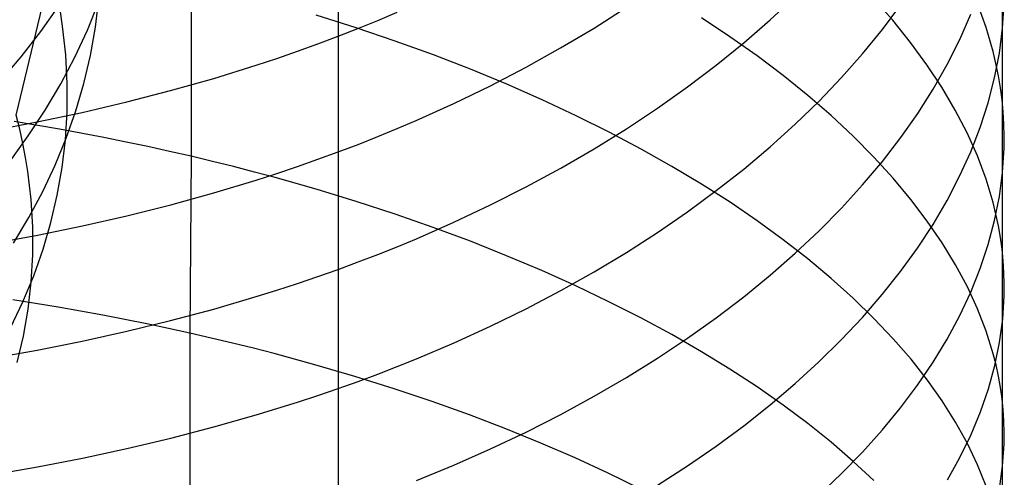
# Model space of a CAD drawing. Extents: x -383 to 1849, y -1185 to -529.
# Tile 803 of 870: x 1837 to 1846.99, y -973 to -968.35. Entities that reach past the tile are written whole.
import ezdxf

# ---------------------------------------------------------------- set-up
doc = ezdxf.new("R2010")
doc.units = 0
doc.layers.add('PREDEFINITO', color=7, linetype='CONTINUOUS')

msp = doc.modelspace()

# ---------------------------------------------------------------- linework, layer by layer
at = {"layer": 'PREDEFINITO'}
for p, q in [((1836.9648, -969.3219, 497.3797), (1837.6718, -966.3579, 499.4084)), ((1840.2316, -967.2829, 632.9485), (1840.2314, -968.4375, 633.9097)), ((1846.9717, -967.6787, 650.0903), (1846.9717, -969.1671, 651.0392)), ((1838.7411, -967.9614, 664.8205), (1838.7402, -969.7398, 665.7628)), ((1837.7676, -968.429, 502.1141), (1837.8028, -968.1394, 501.7213)), ((1844.6182, -968.3564, 639.7594), (1844.8726, -968.1196, 640.1081)), ((1845.8615, -968.3594, 656.0794), (1845.6655, -968.1374, 656.4715)), ((1837.2136, -968.4727, 507.9633), (1837.4005, -968.2099, 507.5915)), ((1837.6863, -968.4591, 505.069), (1837.7999, -968.1791, 504.6814)), ((1842.8297, -968.4384, 636.8832), (1843.1574, -968.2295, 637.1812)), ((1845.7571, -968.4533, 642.5169), (1845.9436, -968.2038, 642.8977)), ((1846.8106, -968.4335, 652.2926), (1846.7232, -968.1907, 652.7064)), ((1846.9772, -968.4397, 648.8424), (1846.9925, -968.1861, 649.2587)), ((1837.4351, -968.42, 499.1552), (1837.413, -968.274, 498.9613)), ((1840.4159, -968.4361, 663.9448), (1840.0102, -968.3077, 664.1834)), ((1840.6335, -968.3621, 634.3599), (1840.831, -968.2788, 634.476)), ((1844.2094, -968.5261, 659.6627), (1843.9205, -968.3352, 660.0118)), ((1844.351, -968.5883, 639.4174), (1844.6182, -968.3564, 639.7594)), ((1846.043, -968.584, 655.6823), (1845.8615, -968.3594, 656.0794)), ((1846.5435, -968.5539, 645.4202), (1846.6558, -968.2991, 645.8236)), ((1837.4668, -968.711, 499.5453), (1837.4351, -968.42, 499.1552)), ((1837.5581, -968.7347, 505.4554), (1837.6863, -968.4591, 505.069)), ((1837.7168, -968.7158, 502.5078), (1837.7676, -968.429, 502.1141)), ((1840.2313, -968.5223, 634.1364), (1840.4336, -968.4433, 634.2467)), ((1840.2314, -968.4375, 633.9097), (1840.2318, -969.6113, 634.8466)), ((1840.8126, -968.5706, 663.6938), (1840.4159, -968.4361, 663.9448)), ((1840.4336, -968.4433, 634.2467), (1840.6335, -968.3621, 634.3599)), ((1842.4906, -968.6405, 636.5942), (1842.8297, -968.4384, 636.8832)), ((1845.5566, -968.6993, 642.1409), (1845.7571, -968.4533, 642.5169)), ((1846.8813, -968.6774, 651.8765), (1846.8106, -968.4335, 652.2926)), ((1846.9452, -968.6927, 648.4263), (1846.9772, -968.4397, 648.8424)), ((1837.0129, -968.7298, 508.3318), (1837.2136, -968.4727, 507.9633)), ((1840.0266, -968.599, 634.0289), (1840.2313, -968.5223, 634.1364)), ((1844.4858, -968.7209, 659.3057), (1844.2094, -968.5261, 659.6627)), ((1846.4159, -968.8067, 645.0194), (1846.5435, -968.5539, 645.4202)), ((1839.8195, -968.6735, 633.9244), (1840.0266, -968.599, 634.0289)), ((1841.1998, -968.7111, 663.4306), (1840.8126, -968.5706, 663.6938)), ((1842.1404, -968.8355, 636.3146), (1842.4906, -968.6405, 636.5942)), ((1844.0711, -968.815, 639.0825), (1844.351, -968.5883, 639.4174)), ((1846.2096, -968.8108, 655.2806), (1846.043, -968.584, 655.6823)), ((1836.7987, -968.9807, 508.6967), (1837.0129, -968.7298, 508.3318)), ((1837.4153, -969.0059, 505.8402), (1837.5581, -968.7347, 505.4554)), ((1837.4819, -969.0002, 499.938), (1837.4668, -968.711, 499.5453)), ((1837.6503, -968.9994, 502.9021), (1837.7168, -968.7158, 502.5078)), ((1839.3985, -968.8156, 633.7241), (1839.6101, -968.7457, 633.8228)), ((1839.6101, -968.7457, 633.8228), (1839.8195, -968.6735, 633.9244)), ((1841.5772, -968.8572, 663.1559), (1841.1998, -968.7111, 663.4306)), ((1844.7494, -968.9196, 658.9412), (1844.4858, -968.7209, 659.3057)), ((1845.3422, -968.9417, 641.77), (1845.5566, -968.6993, 642.1409)), ((1846.9104, -968.7996, 651.6678), (1846.8813, -968.6774, 651.8765)), ((1846.8966, -968.9451, 648.0109), (1846.9452, -968.6927, 648.4263)), ((1838.969, -968.9488, 633.5356), (1839.3985, -968.8156, 633.7241)), ((1841.9447, -969.0089, 662.8699), (1841.5772, -968.8572, 663.1559)), ((1841.7794, -969.0233, 636.0448), (1842.1404, -968.8355, 636.3146)), ((1843.7789, -969.0363, 638.7551), (1844.0711, -968.815, 639.0825)), ((1846.3611, -969.0397, 654.8746), (1846.2096, -968.8108, 655.2806)), ((1846.2732, -969.0571, 644.6219), (1846.4159, -968.8067, 645.0194)), ((1846.9351, -968.922, 651.4586), (1846.9104, -968.7996, 651.6678)), ((1838.5316, -969.0729, 633.3588), (1838.969, -968.9488, 633.5356)), ((1845.0001, -969.1217, 658.5697), (1844.7494, -968.9196, 658.9412)), ((1845.1142, -969.18, 641.4047), (1845.3422, -968.9417, 641.77)), ((1846.8316, -969.1965, 647.5965), (1846.8966, -968.9451, 648.0109)), ((1846.9556, -969.0445, 651.2491), (1846.9351, -968.922, 651.4586)), ((1837.2581, -969.2722, 506.2229), (1837.4153, -969.0059, 505.8402)), ((1837.4807, -969.2873, 500.3331), (1837.4819, -969.0002, 499.938)), ((1837.5686, -969.2797, 503.2964), (1837.6503, -968.9994, 502.9021)), ((1841.4078, -969.2034, 635.7852), (1841.7794, -969.0233, 636.0448)), ((1842.3018, -969.1658, 662.5732), (1841.9447, -969.0089, 662.8699)), ((1843.4746, -969.2518, 638.4357), (1843.7789, -969.0363, 638.7551)), ((1846.1156, -969.3049, 644.2279), (1846.2732, -969.0571, 644.6219)), ((1846.4972, -969.2704, 654.4649), (1846.3611, -969.0397, 654.8746)), ((1846.9717, -969.1671, 651.0392), (1846.9556, -969.0445, 651.2491)), ((1838.0866, -969.188, 633.1937), (1838.5316, -969.0729, 633.3588)), ((1845.2373, -969.3271, 658.1914), (1845.0001, -969.1217, 658.5697)), ((1837.6348, -969.294, 633.0405), (1838.0866, -969.188, 633.1937)), ((1841.0258, -969.3757, 635.5361), (1841.4078, -969.2034, 635.7852)), ((1842.6482, -969.3278, 662.266), (1842.3018, -969.1658, 662.5732)), ((1843.1584, -969.4612, 638.1246), (1843.4746, -969.2518, 638.4357)), ((1844.8728, -969.4141, 641.0454), (1845.1142, -969.18, 641.4047)), ((1846.7506, -969.4466, 647.1836), (1846.8316, -969.1965, 647.5965)), ((1846.9834, -969.2898, 650.8291), (1846.9717, -969.1671, 651.0392)), ((1846.9717, -969.1671, 651.0392), (1846.9718, -972.1985, 652.8477)), ((1837.0003, -969.4652, 497.5734), (1836.9648, -969.3219, 497.3797)), ((1837.0868, -969.5333, 506.6033), (1837.2581, -969.2722, 506.2229)), ((1837.1766, -969.391, 632.8991), (1837.6348, -969.294, 633.0405)), ((1837.4633, -969.5722, 500.73), (1837.4807, -969.2873, 500.3331)), ((1837.4717, -969.5562, 503.6904), (1837.5686, -969.2797, 503.2964)), ((1842.9838, -969.4947, 661.9488), (1842.6482, -969.3278, 662.266)), ((1845.461, -969.5357, 657.8068), (1845.2373, -969.3271, 658.1914)), ((1845.9435, -969.5499, 643.8379), (1846.1156, -969.3049, 644.2279)), ((1846.6175, -969.5027, 654.0517), (1846.4972, -969.2704, 654.4649)), ((1846.9908, -969.4125, 650.6188), (1846.9834, -969.2898, 650.8291)), ((1836.7125, -969.4789, 632.7696), (1837.1766, -969.391, 632.8991)), ((1837.4018, -969.4655, 666.2807), (1836.9425, -969.3873, 666.4252)), ((1840.6337, -969.5398, 635.2981), (1840.831, -969.4588, 635.4157)), ((1840.831, -969.4588, 635.4157), (1841.0258, -969.3757, 635.5361)), ((1844.6183, -969.6437, 640.6925), (1844.8728, -969.4141, 641.0454)), ((1846.6538, -969.6953, 646.7725), (1846.7506, -969.4466, 647.1836)), ((1846.9938, -969.5352, 650.4084), (1846.9908, -969.4125, 650.6188)), ((1836.9015, -969.7891, 506.9807), (1837.0868, -969.5333, 506.6033)), ((1837.0315, -969.6083, 497.7681), (1837.0003, -969.4652, 497.5734)), ((1837.3598, -969.8288, 504.0837), (1837.4717, -969.5562, 503.6904)), ((1837.855, -969.5502, 666.1222), (1837.4018, -969.4655, 666.2807)), ((1838.079, -969.5951, 666.0376), (1837.855, -969.5502, 666.1222)), ((1840.4339, -969.6187, 635.1834), (1840.6337, -969.5398, 635.2981)), ((1842.8306, -969.6644, 637.8222), (1843.1584, -969.4612, 638.1246)), ((1843.3081, -969.6662, 661.622), (1842.9838, -969.4947, 661.9488)), ((1845.6707, -969.747, 657.4164), (1845.461, -969.5357, 657.8068)), ((1845.757, -969.7918, 643.4522), (1845.9435, -969.5499, 643.8379)), ((1846.7217, -969.7364, 653.6355), (1846.6175, -969.5027, 654.0517)), ((1846.9926, -969.6579, 650.1978), (1846.9938, -969.5352, 650.4084)), ((1837.0585, -969.751, 497.9638), (1837.0315, -969.6083, 497.7681)), ((1837.4301, -969.8544, 501.1283), (1837.4633, -969.5722, 500.73)), ((1838.3013, -969.6417, 665.9496), (1838.079, -969.5951, 666.0376)), ((1838.5217, -969.6899, 665.8579), (1838.3013, -969.6417, 665.9496)), ((1840.2318, -969.6113, 634.8466), (1840.2316, -970.8029, 635.7616)), ((1840.2317, -969.6954, 635.0715), (1840.4339, -969.6187, 635.1834)), ((1844.351, -969.8685, 640.3464), (1844.6183, -969.6437, 640.6925)), ((1846.9773, -969.9031, 649.7765), (1846.9926, -969.6579, 650.1978)), ((1837.0814, -969.8934, 498.1603), (1837.0585, -969.751, 497.9638)), ((1838.7402, -969.7398, 665.7628), (1838.5217, -969.6899, 665.8579)), ((1838.7402, -969.7398, 665.7628), (1838.7278, -971.5339, 666.6729)), ((1838.9568, -969.7914, 665.6641), (1838.7402, -969.7398, 665.7628)), ((1840.0271, -969.77, 634.9626), (1840.2317, -969.6954, 635.0715)), ((1842.4915, -969.8609, 637.529), (1842.8306, -969.6644, 637.8222)), ((1843.6208, -969.8421, 661.286), (1843.3081, -969.6662, 661.622)), ((1845.8662, -969.9611, 657.0204), (1845.6707, -969.747, 657.4164)), ((1846.5415, -969.9423, 646.3638), (1846.6538, -969.6953, 646.7725)), ((1846.8096, -969.9712, 653.2167), (1846.7217, -969.7364, 653.6355)), ((1837.2332, -970.0972, 504.4757), (1837.3598, -969.8288, 504.0837)), ((1837.381, -970.1338, 501.5275), (1837.4301, -969.8544, 501.1283)), ((1839.1713, -969.8446, 665.5619), (1838.9568, -969.7914, 665.6641)), ((1839.3838, -969.8994, 665.4563), (1839.1713, -969.8446, 665.5619)), ((1839.6109, -969.9126, 634.7537), (1839.8201, -969.8424, 634.8567)), ((1839.8201, -969.8424, 634.8567), (1840.0271, -969.77, 634.9626)), ((1843.9218, -970.0223, 660.9412), (1843.6208, -969.8421, 661.286)), ((1845.5564, -970.0304, 643.0715), (1845.757, -969.7918, 643.4522)), ((1837.1145, -970.177, 498.5556), (1837.0814, -969.8934, 498.1603)), ((1839.5942, -969.9559, 665.3473), (1839.3838, -969.8994, 665.4563)), ((1839.3995, -969.9806, 634.6536), (1839.6109, -969.9126, 634.7537)), ((1840.0086, -970.0734, 665.1193), (1839.5942, -969.9559, 665.3473)), ((1842.1412, -970.0506, 637.2454), (1842.4915, -969.8609, 637.529)), ((1844.0711, -970.0882, 640.0075), (1844.351, -969.8685, 640.3464)), ((1846.4138, -970.1873, 645.9579), (1846.5415, -969.9423, 646.3638)), ((1846.9453, -970.1479, 649.3555), (1846.9773, -969.9031, 649.7765)), ((1838.9703, -970.11, 634.4625), (1839.3995, -969.9806, 634.6536)), ((1841.78, -970.2332, 636.9717), (1842.1412, -970.0506, 637.2454)), ((1844.2106, -970.2065, 660.5881), (1843.9218, -970.0223, 660.9412)), ((1845.342, -970.2653, 642.6959), (1845.5564, -970.0304, 643.0715)), ((1846.0472, -970.1775, 656.6194), (1845.8662, -969.9611, 657.0204)), ((1846.8808, -970.207, 652.7957), (1846.8096, -969.9712, 653.2167)), ((1837.092, -970.3611, 504.8661), (1837.2332, -970.0972, 504.4757)), ((1837.3165, -970.4101, 501.9273), (1837.381, -970.1338, 501.5275)), ((1838.5332, -970.2307, 634.2832), (1838.9703, -970.11, 634.4625)), ((1840.4142, -970.197, 664.8783), (1840.0086, -970.0734, 665.1193)), ((1843.7789, -970.3027, 639.6762), (1844.0711, -970.0882, 640.0075)), ((1846.8967, -970.392, 648.9351), (1846.9453, -970.1479, 649.3555)), ((1837.1312, -970.4589, 498.9538), (1837.1145, -970.177, 498.5556)), ((1838.0886, -970.3425, 634.1159), (1838.5332, -970.2307, 634.2832)), ((1840.8107, -970.3264, 664.6248), (1840.4142, -970.197, 664.8783)), ((1841.4082, -970.4083, 636.7084), (1841.78, -970.2332, 636.9717)), ((1844.4869, -970.3944, 660.2269), (1844.2106, -970.2065, 660.5881)), ((1846.2133, -970.3962, 656.2137), (1846.0472, -970.1775, 656.6194)), ((1846.2711, -970.4301, 645.5551), (1846.4138, -970.1873, 645.9579)), ((1846.9101, -970.3251, 652.5845), (1846.8808, -970.207, 652.7957)), ((1837.6371, -970.4456, 633.9605), (1838.0886, -970.3425, 634.1159)), ((1841.1978, -970.4615, 664.3592), (1840.8107, -970.3264, 664.6248)), ((1843.4746, -970.5115, 639.3529), (1843.7789, -970.3027, 639.6762)), ((1845.114, -970.4964, 642.326), (1845.342, -970.2653, 642.6959)), ((1846.9351, -970.4434, 652.3729), (1846.9101, -970.3251, 652.5845)), ((1836.9365, -970.6201, 505.2545), (1837.092, -970.3611, 504.8661)), ((1837.1316, -970.7387, 499.3543), (1837.1312, -970.4589, 498.9538)), ((1837.1793, -970.5399, 633.8171), (1837.6371, -970.4456, 633.9605)), ((1837.2365, -970.683, 502.3272), (1837.3165, -970.4101, 501.9273)), ((1841.026, -970.5757, 636.4559), (1841.4082, -970.4083, 636.7084)), ((1844.7506, -970.586, 659.8583), (1844.4869, -970.3944, 660.2269)), ((1846.1135, -970.6704, 645.156), (1846.2711, -970.4301, 645.5551)), ((1846.3642, -970.6168, 655.8037), (1846.2133, -970.3962, 656.2137)), ((1846.8318, -970.6351, 648.5158), (1846.8967, -970.392, 648.9351)), ((1846.9557, -970.5618, 652.1609), (1846.9351, -970.4434, 652.3729)), ((1836.7157, -970.6253, 633.6857), (1837.1793, -970.5399, 633.8171)), ((1841.5751, -970.6021, 664.0819), (1841.1978, -970.4615, 664.3592)), ((1843.1583, -970.7145, 639.0381), (1843.4746, -970.5115, 639.3529)), ((1844.8726, -970.7233, 641.9622), (1845.114, -970.4964, 642.326)), ((1840.6337, -970.7352, 636.2146), (1840.8311, -970.6565, 636.3338)), ((1840.8311, -970.6565, 636.3338), (1841.026, -970.5757, 636.4559)), ((1841.9425, -970.7479, 663.7932), (1841.5751, -970.6021, 664.0819)), ((1845.0012, -970.7809, 659.4825), (1844.7506, -970.586, 659.8583)), ((1846.4997, -970.8392, 655.3898), (1846.3642, -970.6168, 655.8037)), ((1846.7508, -970.877, 648.098), (1846.8318, -970.6351, 648.5158)), ((1846.972, -970.6802, 651.9486), (1846.9557, -970.5618, 652.1609)), ((1837.1159, -971.0162, 499.7567), (1837.1316, -970.7387, 499.3543)), ((1837.1415, -970.9522, 502.7268), (1837.2365, -970.683, 502.3272)), ((1840.4338, -970.8118, 636.0983), (1840.6337, -970.7352, 636.2146)), ((1842.2995, -970.8988, 663.4937), (1841.9425, -970.7479, 663.7932)), ((1842.8305, -970.9113, 638.7322), (1843.1583, -970.7145, 639.0381)), ((1844.6182, -970.9459, 641.6048), (1844.8726, -970.7233, 641.9622)), ((1845.9414, -970.9079, 644.7608), (1846.1135, -970.6704, 645.156)), ((1846.984, -970.7988, 651.7361), (1846.972, -970.6802, 651.9486)), ((1840.2315, -970.8864, 635.9849), (1840.4338, -970.8118, 636.0983)), ((1840.2316, -970.8029, 635.7616), (1840.232, -972.0127, 636.6512)), ((1845.2384, -970.979, 659.0999), (1845.0012, -970.7809, 659.4825)), ((1846.6195, -971.0632, 654.9725), (1846.4997, -970.8392, 655.3898)), ((1846.9915, -970.9173, 651.5234), (1846.984, -970.7988, 651.7361)), ((1837.0314, -971.2175, 503.1256), (1837.1415, -970.9522, 502.7268)), ((1839.8196, -971.0291, 635.7671), (1840.0267, -970.9588, 635.8745)), ((1840.0267, -970.9588, 635.8745), (1840.2315, -970.8864, 635.9849)), ((1842.646, -971.0546, 663.1837), (1842.2995, -970.8988, 663.4937)), ((1842.4914, -971.1018, 638.4355), (1842.8305, -970.9113, 638.7322)), ((1844.3509, -971.1638, 641.2543), (1844.6182, -970.9459, 641.6048)), ((1845.7549, -971.1425, 644.3701), (1845.9414, -970.9079, 644.7608)), ((1846.654, -971.1175, 647.6822), (1846.7508, -970.877, 648.098)), ((1846.9948, -971.0359, 651.3105), (1846.9915, -970.9173, 651.5234)), ((1837.0843, -971.2911, 500.1606), (1837.1159, -971.0162, 499.7567)), ((1839.6103, -971.0972, 635.6627), (1839.8196, -971.0291, 635.7671)), ((1842.9815, -971.2149, 662.8635), (1842.646, -971.0546, 663.1837)), ((1845.462, -971.18, 658.711), (1845.2384, -970.979, 659.0999)), ((1846.9937, -971.1544, 651.0975), (1846.9948, -971.0359, 651.3105)), ((1839.3987, -971.1632, 635.5614), (1839.6103, -971.0972, 635.6627)), ((1842.1411, -971.2856, 638.1484), (1842.4914, -971.1018, 638.4355)), ((1845.5544, -971.3738, 643.9842), (1845.7549, -971.1425, 644.3701)), ((1846.5417, -971.3563, 647.2687), (1846.654, -971.1175, 647.6822)), ((1846.7233, -971.2884, 654.5521), (1846.6195, -971.0632, 654.9725)), ((1846.9788, -971.3913, 650.6715), (1846.9937, -971.1544, 651.0975)), ((1836.9067, -971.4785, 503.5231), (1837.0314, -971.2175, 503.1256)), ((1837.3887, -971.2699, 667.196), (1836.9291, -971.1947, 667.3418)), ((1838.9693, -971.2888, 635.3677), (1839.3987, -971.1632, 635.5614)), ((1843.3058, -971.3798, 662.5337), (1842.9815, -971.2149, 662.8635)), ((1844.071, -971.3768, 640.9112), (1844.3509, -971.1638, 641.2543)), ((1845.6717, -971.3838, 658.3161), (1845.462, -971.18, 658.711)), ((1837.037, -971.5632, 500.5655), (1837.0843, -971.2911, 500.1606)), ((1837.842, -971.3515, 667.0359), (1837.3887, -971.2699, 667.196)), ((1838.0662, -971.3947, 666.9506), (1837.842, -971.3515, 667.0359)), ((1838.5318, -971.4059, 635.1861), (1838.9693, -971.2888, 635.3677)), ((1841.78, -971.4625, 637.8715), (1842.1411, -971.2856, 638.1484)), ((1846.414, -971.5932, 646.8579), (1846.5417, -971.3563, 647.2687)), ((1846.8107, -971.5148, 654.129), (1846.7233, -971.2884, 654.5521)), ((1838.2885, -971.4395, 666.8616), (1838.0662, -971.3947, 666.9506)), ((1838.0869, -971.5144, 635.0167), (1838.5318, -971.4059, 635.1861)), ((1838.5091, -971.4859, 666.769), (1838.2885, -971.4395, 666.8616)), ((1843.6185, -971.5489, 662.1947), (1843.3058, -971.3798, 662.5337)), ((1843.7788, -971.5846, 640.5757), (1844.071, -971.3768, 640.9112)), ((1845.34, -971.6016, 643.6037), (1845.5544, -971.3738, 643.9842)), ((1845.8672, -971.5901, 657.9158), (1845.6717, -971.3838, 658.3161)), ((1846.947, -971.6277, 650.2457), (1846.9788, -971.3913, 650.6715)), ((1837.6351, -971.6143, 634.8594), (1838.0869, -971.5144, 635.0167)), ((1838.7278, -971.5339, 666.6729), (1838.5091, -971.4859, 666.769)), ((1838.7278, -971.5339, 666.6729), (1838.7277, -973.3491, 667.5432)), ((1838.9445, -971.5835, 666.5732), (1838.7278, -971.5339, 666.6729)), ((1841.4083, -971.6322, 637.605), (1841.78, -971.4625, 637.8715)), ((1843.9195, -971.722, 661.8468), (1843.6185, -971.5489, 662.1947)), ((1846.8814, -971.7421, 653.7036), (1846.8107, -971.5148, 654.129)), ((1836.9741, -971.8321, 500.971), (1837.037, -971.5632, 500.5655)), ((1837.1769, -971.7056, 634.7143), (1837.6351, -971.6143, 634.8594)), ((1839.1592, -971.6348, 666.4699), (1838.9445, -971.5835, 666.5732)), ((1839.3718, -971.6875, 666.3631), (1839.1592, -971.6348, 666.4699)), ((1841.0262, -971.7945, 637.3495), (1841.4083, -971.6322, 637.605)), ((1843.4744, -971.787, 640.2484), (1843.7788, -971.5846, 640.5757)), ((1845.1121, -971.8257, 643.2288), (1845.34, -971.6016, 643.6037)), ((1846.0481, -971.7987, 657.5103), (1845.8672, -971.5901, 657.9158)), ((1846.2713, -971.828, 646.4505), (1846.414, -971.5932, 646.8579)), ((1846.8987, -971.8633, 649.8207), (1846.947, -971.6277, 650.2457)), ((1836.7129, -971.7883, 634.5814), (1837.1769, -971.7056, 634.7143)), ((1839.5824, -971.7418, 666.253), (1839.3718, -971.6875, 666.3631)), ((1839.9971, -971.8549, 666.0225), (1839.5824, -971.7418, 666.253)), ((1844.2083, -971.8989, 661.4904), (1843.9195, -971.722, 661.8468)), ((1846.9105, -971.856, 653.4902), (1846.8814, -971.7421, 653.7036)), ((1840.403, -971.9739, 665.7789), (1839.9971, -971.8549, 666.0225)), ((1840.8313, -971.8727, 637.2259), (1841.0262, -971.7945, 637.3495)), ((1843.1582, -971.9837, 639.9297), (1843.4744, -971.787, 640.2484)), ((1844.8708, -972.0457, 642.8601), (1845.1121, -971.8257, 643.2288)), ((1846.2142, -972.0095, 657.1001), (1846.0481, -971.7987, 657.5103)), ((1846.1137, -972.0603, 646.0466), (1846.2713, -971.828, 646.4505)), ((1846.9352, -971.9701, 653.2764), (1846.9105, -971.856, 653.4902)), ((1840.4342, -972.0233, 636.9875), (1840.634, -971.949, 637.1052)), ((1840.634, -971.949, 637.1052), (1840.8313, -971.8727, 637.2259)), ((1844.4847, -972.0795, 661.126), (1844.2083, -971.8989, 661.4904)), ((1846.834, -972.098, 649.3968), (1846.8987, -971.8633, 649.8207)), ((1840.2319, -972.0955, 636.8727), (1840.4342, -972.0233, 636.9875)), ((1840.232, -972.0127, 636.6512), (1840.2321, -973.2396, 637.5178)), ((1840.7999, -972.0985, 665.5226), (1840.403, -971.9739, 665.7789)), ((1842.8304, -972.1745, 639.6199), (1843.1582, -971.9837, 639.9297)), ((1844.6164, -972.2616, 642.4979), (1844.8708, -972.0457, 642.8601)), ((1846.3651, -972.2221, 656.6857), (1846.2142, -972.0095, 657.1001)), ((1846.9557, -972.0842, 653.0622), (1846.9352, -971.9701, 653.2764)), ((1840.0273, -972.1657, 636.7609), (1840.2319, -972.0955, 636.8727)), ((1841.1874, -972.2285, 665.254), (1840.7999, -972.0985, 665.5226)), ((1844.7484, -972.2636, 660.754), (1844.4847, -972.0795, 661.126)), ((1845.9416, -972.2899, 645.6468), (1846.1137, -972.0603, 646.0466)), ((1846.7533, -972.3316, 648.9745), (1846.834, -972.098, 649.3968)), ((1846.9718, -972.1985, 652.8477), (1846.9557, -972.0842, 653.0622)), ((1839.6111, -972.2999, 636.5466), (1839.8203, -972.2338, 636.6522)), ((1839.8203, -972.2338, 636.6522), (1840.0273, -972.1657, 636.7609)), ((1841.5651, -972.3638, 664.9735), (1841.1874, -972.2285, 665.254)), ((1842.4913, -972.3591, 639.3195), (1842.8304, -972.1745, 639.6199)), ((1846.5006, -972.4363, 656.2673), (1846.3651, -972.2221, 656.6857)), ((1846.9835, -972.3128, 652.6329), (1846.9718, -972.1985, 652.8477)), ((1846.9718, -972.1985, 652.8477), (1846.9726, -973.7454, 653.6982)), ((1839.3996, -972.3638, 636.4439), (1839.6111, -972.2999, 636.5466)), ((1842.141, -972.5372, 639.0289), (1842.4913, -972.3591, 639.3195)), ((1844.3492, -972.4729, 642.1427), (1844.6164, -972.2616, 642.4979)), ((1844.9991, -972.4508, 660.3748), (1844.7484, -972.2636, 660.754)), ((1845.7551, -972.5167, 645.2516), (1845.9416, -972.2899, 645.6468)), ((1846.6567, -972.5637, 648.5541), (1846.7533, -972.3316, 648.9745)), ((1846.9909, -972.4271, 652.418), (1846.9835, -972.3128, 652.6329)), ((1838.9704, -972.4856, 636.2478), (1839.3996, -972.3638, 636.4439)), ((1841.9329, -972.5041, 664.6816), (1841.5651, -972.3638, 664.9735)), ((1845.2364, -972.6411, 659.9887), (1844.9991, -972.4508, 660.3748)), ((1846.6204, -972.6521, 655.8455), (1846.5006, -972.4363, 656.2673)), ((1846.9939, -972.5414, 652.2028), (1846.9909, -972.4271, 652.418)), ((1838.5333, -972.599, 636.0639), (1838.9704, -972.4856, 636.2478)), ((1841.7799, -972.7086, 638.7485), (1842.141, -972.5372, 639.0289)), ((1842.2904, -972.6494, 664.3786), (1841.9329, -972.5041, 664.6816)), ((1844.0694, -972.6794, 641.7949), (1844.3492, -972.4729, 642.1427)), ((1845.5546, -972.7403, 644.8612), (1845.7551, -972.5167, 645.2516)), ((1846.9927, -972.6557, 651.9876), (1846.9939, -972.5414, 652.2028)), ((1838.0886, -972.7042, 635.8923), (1838.5333, -972.599, 636.0639)), ((1842.6373, -972.7992, 664.0651), (1842.2904, -972.6494, 664.3786)), ((1845.4601, -972.8343, 659.5963), (1845.2364, -972.6411, 659.9887)), ((1846.5445, -972.7942, 648.1362), (1846.6567, -972.5637, 648.5541)), ((1846.7241, -972.8691, 655.4205), (1846.6204, -972.6521, 655.8455)), ((1846.9775, -972.8842, 651.557), (1846.9927, -972.6557, 651.9876)), ((1837.6372, -972.801, 635.733), (1838.0886, -972.7042, 635.8923)), ((1841.4082, -972.873, 638.4788), (1841.7799, -972.7086, 638.7485)), ((1843.7773, -972.881, 641.455), (1844.0694, -972.6794, 641.7949)), ((1845.3403, -972.9606, 644.4762), (1845.5546, -972.7403, 644.8612)), ((1837.1793, -972.8895, 635.586), (1837.6372, -972.801, 635.733)), ((1842.9732, -972.9536, 663.7413), (1842.6373, -972.7992, 664.0651)), ((1845.6699, -973.03, 659.1978), (1845.4601, -972.8343, 659.5963)), ((1846.417, -973.0227, 647.7211), (1846.5445, -972.7942, 648.1362)), ((1836.7157, -972.9697, 635.4514), (1837.1793, -972.8895, 635.586)), ((1841.0262, -973.0302, 638.2201), (1841.4082, -972.873, 638.4788)), ((1843.298, -973.1122, 663.4077), (1842.9732, -972.9536, 663.7413)), ((1843.4731, -973.0772, 641.1232), (1843.7773, -972.881, 641.455)), ((1846.8115, -973.0871, 654.9929), (1846.7241, -972.8691, 655.4205)), ((1846.9454, -973.1121, 651.1266), (1846.9775, -972.8842, 651.557)), ((1845.1123, -973.1772, 644.097), (1845.3403, -972.9606, 644.4762))]:
    msp.add_line(p, q, dxfattribs=at)

doc.saveas('drawing.dxf')
